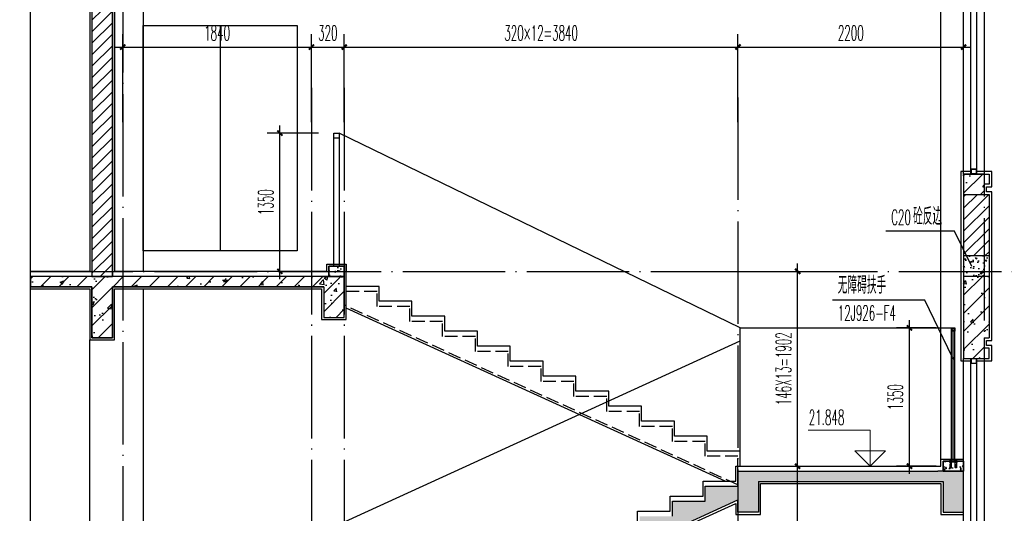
# Model space of a CAD drawing. Extents: x 1779708 to 7299578, y -1121471 to 88434.
# Tile 696 of 1056: x 6116647 to 6126249, y -954228 to -949410. Entities that reach past the tile are written whole.
import ezdxf

# ---------------------------------------------------------------- set-up
doc = ezdxf.new("R2010")
doc.units = 0
doc.header["$LTSCALE"] = 1000
doc.header["$MEASUREMENT"] = 0
doc.linetypes.add('DASH', pattern=[0.35, 0.25, -0.1])
doc.linetypes.add('DOTE', pattern=[2.42, 2, -0.2, 0.02, -0.2])
doc.layers.get('0').update_dxf_attribs({"linetype": 'CONTINUOUS'})
doc.layers.get('Defpoints').update_dxf_attribs({"linetype": 'CONTINUOUS'})
doc.layers.add('DIM_ELEV', color=3, linetype='CONTINUOUS', lineweight=13)
for name, color, linetype in [('DIM_IDEN', 3, 'CONTINUOUS'), ('DIM_LEAD', 3, 'CONTINUOUS'), ('DIM_SYMB', 3, 'CONTINUOUS'), ('DOTE', 1, 'DOTE'), ('LG', 32, 'CONTINUOUS'), ('PUB_DIM', 3, 'CONTINUOUS'), ('PUB_TEXT', 7, 'CONTINUOUS'), ('S_E_STAIR', 4, 'CONTINUOUS'), ('WALL', 255, 'CONTINUOUS'), ('WINDOW', 2, 'CONTINUOUS'), ('可见线', 6, 'CONTINUOUS'), ('填充细线', 8, 'CONTINUOUS'), ('栏杆', 6, 'CONTINUOUS'), ('粉刷线', 213, 'CONTINUOUS')]:
    doc.layers.add(name, color=color, linetype=linetype)
doc.styles.add('_TCH_DIM', font='SIMPLEX.shx', dxfattribs={"width": 0.7, "bigfont": 'GBCBIG.shx'})
doc.styles.add('_TCH_DIM_T3', font='SIMPLEX.shx', dxfattribs={"width": 0.494118, "bigfont": 'GBCBIG.shx'})
doc.dimstyles.new('_TCH_ARCH&&50', dxfattribs={"dimtxt": 148.75, "dimasz": 50, "dimexe": 125, "dimexo": 150, "dimgap": 63.125, "dimtad": 1, "dimdec": 0, "dimzin": 0, "dimdsep": 46, "dimtxsty": '_TCH_DIM_T3', "dimblk": 'ARCHTICK', "dimcen": 0.09, "dimdle": 75, "dimclrt": 7, "dimazin": 2, "dimtfac": 1, "dimtdec": 0, "dimtix": 1, "dimtmove": 2, "dimatfit": 3, "dimfxl": 250, "dimtolj": 1, "dimtzin": 0, "dimarcsym": 0})

# ---------------------------------------------------------------- blocks, each defined once
blk = doc.blocks.new('_ArchTick')
at = {"color": 0, "linetype": 'ByBlock', "const_width": 0.4}
blk.add_lwpolyline([(-0.5, -0.5), (0.5, 0.5)], dxfattribs=at)
blk = doc.blocks.new('*D2143')
at = {"layer": 'Defpoints', "color": 0, "transparency": 16777216}
for p in [(6125851.6, -949677), (6123651.6, -950559.8), (6125851.6, -950559.8)]:
    blk.add_point(p, dxfattribs=at)
at = {"layer": 'PUB_DIM', "color": 0, "lineweight": -2, "transparency": 16777216}
for p, q in [((6123651.6, -950409.8), (6123651.6, -949552)), ((6125851.6, -950409.8), (6125851.6, -949552)), ((6123576.6, -949677), (6125926.6, -949677))]:
    blk.add_line(p, q, dxfattribs=at)
at = {"layer": 'PUB_DIM', "color": 0, "lineweight": -2, "transparency": 16777216, "xscale": 50, "yscale": 50, "zscale": 50, "rotation": 180}
blk.add_blockref('_ArchTick', (6123651.6, -949677), dxfattribs=at)
at = {"layer": 'PUB_DIM', "color": 0, "lineweight": -2, "transparency": 16777216, "xscale": 50, "yscale": 50, "zscale": 50}
blk.add_blockref('_ArchTick', (6125851.6, -949677), dxfattribs=at)
at = {"layer": 'PUB_DIM', "color": 7, "transparency": 16777216, "insert": (6124751.6, -949539.5), "char_height": 148.75, "attachment_point": 5, "style": '_TCH_DIM_T3'}
blk.add_mtext('\\A1;2200', dxfattribs=at)
blk = doc.blocks.new('*D2144')
at = {"layer": 'Defpoints', "color": 0, "transparency": 16777216}
for p in [(6123651.6, -949677), (6119811.6, -950559.8), (6123651.6, -950559.8)]:
    blk.add_point(p, dxfattribs=at)
at = {"layer": 'PUB_DIM', "color": 0, "lineweight": -2, "transparency": 16777216}
for p, q in [((6119811.6, -950409.8), (6119811.6, -949552)), ((6123651.6, -950409.8), (6123651.6, -949552)), ((6119736.6, -949677), (6123726.6, -949677))]:
    blk.add_line(p, q, dxfattribs=at)
at = {"layer": 'PUB_DIM', "color": 0, "lineweight": -2, "transparency": 16777216, "xscale": 50, "yscale": 50, "zscale": 50, "rotation": 180}
blk.add_blockref('_ArchTick', (6119811.6, -949677), dxfattribs=at)
at = {"layer": 'PUB_DIM', "color": 0, "lineweight": -2, "transparency": 16777216, "xscale": 50, "yscale": 50, "zscale": 50}
blk.add_blockref('_ArchTick', (6123651.6, -949677), dxfattribs=at)
at = {"layer": 'PUB_DIM', "color": 7, "transparency": 16777216, "insert": (6121731.6, -949539.5), "char_height": 148.75, "attachment_point": 5, "style": '_TCH_DIM_T3'}
blk.add_mtext('\\A1;320×12=3840', dxfattribs=at)
blk = doc.blocks.new('*D2145')
at = {"layer": 'Defpoints', "color": 0, "transparency": 16777216}
for p in [(6119811.6, -949677), (6119491.6, -950559.8), (6119811.6, -950559.8)]:
    blk.add_point(p, dxfattribs=at)
at = {"layer": 'PUB_DIM', "color": 0, "lineweight": -2, "transparency": 16777216}
for p, q in [((6119491.6, -950409.8), (6119491.6, -949552)), ((6119811.6, -950409.8), (6119811.6, -949552)), ((6119416.6, -949677), (6119886.6, -949677))]:
    blk.add_line(p, q, dxfattribs=at)
at = {"layer": 'PUB_DIM', "color": 0, "lineweight": -2, "transparency": 16777216, "xscale": 50, "yscale": 50, "zscale": 50, "rotation": 180}
blk.add_blockref('_ArchTick', (6119491.6, -949677), dxfattribs=at)
at = {"layer": 'PUB_DIM', "color": 0, "lineweight": -2, "transparency": 16777216, "xscale": 50, "yscale": 50, "zscale": 50}
blk.add_blockref('_ArchTick', (6119811.6, -949677), dxfattribs=at)
at = {"layer": 'PUB_DIM', "color": 7, "transparency": 16777216, "insert": (6119651.6, -949539.5), "char_height": 148.75, "attachment_point": 5, "style": '_TCH_DIM_T3'}
blk.add_mtext('\\A1;320', dxfattribs=at)
blk = doc.blocks.new('*D2146')
at = {"layer": 'Defpoints', "color": 0, "transparency": 16777216}
for p in [(6119491.6, -949677), (6117651.6, -950559.8), (6119491.6, -950559.8)]:
    blk.add_point(p, dxfattribs=at)
at = {"layer": 'PUB_DIM', "color": 0, "lineweight": -2, "transparency": 16777216}
for p, q in [((6117651.6, -950409.8), (6117651.6, -949552)), ((6119491.6, -950409.8), (6119491.6, -949552)), ((6117576.6, -949677), (6119566.6, -949677))]:
    blk.add_line(p, q, dxfattribs=at)
at = {"layer": 'PUB_DIM', "color": 0, "lineweight": -2, "transparency": 16777216, "xscale": 50, "yscale": 50, "zscale": 50, "rotation": 180}
blk.add_blockref('_ArchTick', (6117651.6, -949677), dxfattribs=at)
at = {"layer": 'PUB_DIM', "color": 0, "lineweight": -2, "transparency": 16777216, "xscale": 50, "yscale": 50, "zscale": 50}
blk.add_blockref('_ArchTick', (6119491.6, -949677), dxfattribs=at)
at = {"layer": 'PUB_DIM', "color": 7, "transparency": 16777216, "insert": (6118571.6, -949539.5), "char_height": 148.75, "attachment_point": 5, "style": '_TCH_DIM_T3'}
blk.add_mtext('\\A1;1840', dxfattribs=at)
blk = doc.blocks.new('*D2252')
at = {"layer": 'Defpoints', "color": 0, "transparency": 16777216}
for p in [(6125323.8, -952418.1), (6125735.6, -952418.1), (6125735.6, -953768.1)]:
    blk.add_point(p, dxfattribs=at)
at = {"layer": 'PUB_DIM', "color": 0, "lineweight": -2, "transparency": 16777216}
for p, q in [((6125323.8, -953843.1), (6125323.8, -952343.1)), ((6125585.6, -952418.1), (6125198.8, -952418.1)), ((6125585.6, -953768.1), (6125198.8, -953768.1))]:
    blk.add_line(p, q, dxfattribs=at)
at = {"layer": 'PUB_DIM', "color": 0, "lineweight": -2, "transparency": 16777216, "xscale": 50, "yscale": 50, "zscale": 50}
for p, rotation in [((6125323.8, -952418.1), 90), ((6125323.8, -953768.1), 270)]:
    blk.add_blockref('_ArchTick', p, dxfattribs=dict(at, rotation=rotation))
at = {"layer": 'PUB_DIM', "color": 7, "transparency": 16777216, "insert": (6125186.3, -953093.1), "char_height": 148.75, "attachment_point": 5, "rotation": 90, "style": '_TCH_DIM_T3'}
blk.add_mtext('\\A1;1350', dxfattribs=at)
blk = doc.blocks.new('*D2508')
at = {"layer": 'Defpoints', "color": 0, "transparency": 16777216}
for p in [(6123651.6, -951866.3), (6124233.4, -951866.3), (6123651.6, -953768.1)]:
    blk.add_point(p, dxfattribs=at)
at = {"layer": 'PUB_DIM', "color": 0, "lineweight": -2, "transparency": 16777216}
for p, q in [((6124233.4, -953843.1), (6124233.4, -951791.3)), ((6123801.6, -951866.3), (6124358.4, -951866.3)), ((6123801.6, -953768.1), (6124358.4, -953768.1))]:
    blk.add_line(p, q, dxfattribs=at)
at = {"layer": 'PUB_DIM', "color": 0, "lineweight": -2, "transparency": 16777216, "xscale": 50, "yscale": 50, "zscale": 50}
for p, rotation in [((6124233.4, -951866.3), 90), ((6124233.4, -953768.1), 270)]:
    blk.add_blockref('_ArchTick', p, dxfattribs=dict(at, rotation=rotation))
at = {"layer": 'PUB_DIM', "color": 7, "transparency": 16777216, "insert": (6124095.9, -952817.2), "char_height": 148.75, "attachment_point": 5, "rotation": 90, "style": '_TCH_DIM_T3'}
blk.add_mtext('\\A1;146X13=1902', dxfattribs=at)
blk = doc.blocks.new('*D2509')
at = {"layer": 'Defpoints', "color": 0, "transparency": 16777216}
for p in [(6123651.6, -953768.1), (6124233.4, -953768.1), (6123651.6, -955816.3)]:
    blk.add_point(p, dxfattribs=at)
at = {"layer": 'PUB_DIM', "color": 0, "lineweight": -2, "transparency": 16777216}
for p, q in [((6124233.4, -955891.3), (6124233.4, -953693.1)), ((6123801.6, -953768.1), (6124358.4, -953768.1)), ((6123801.6, -955816.3), (6124358.4, -955816.3))]:
    blk.add_line(p, q, dxfattribs=at)
at = {"layer": 'PUB_DIM', "color": 0, "lineweight": -2, "transparency": 16777216, "xscale": 50, "yscale": 50, "zscale": 50}
for p, rotation in [((6124233.4, -953768.1), 90), ((6124233.4, -955816.3), 270)]:
    blk.add_blockref('_ArchTick', p, dxfattribs=dict(at, rotation=rotation))
at = {"layer": 'PUB_DIM', "color": 7, "transparency": 16777216, "insert": (6124095.9, -954792.2), "char_height": 148.75, "attachment_point": 5, "rotation": 90, "style": '_TCH_DIM_T3'}
blk.add_mtext('\\A1;146X14=2048', dxfattribs=at)
blk = doc.blocks.new('*D2526')
at = {"layer": 'Defpoints', "color": 0, "transparency": 16777216}
for p in [(6119183.9, -950516.3), (6119711.6, -950516.3), (6119711.6, -951866.3)]:
    blk.add_point(p, dxfattribs=at)
at = {"layer": 'PUB_DIM', "color": 0, "lineweight": -2, "transparency": 16777216}
for p, q in [((6119183.9, -951941.3), (6119183.9, -950441.3)), ((6119561.6, -950516.3), (6119058.9, -950516.3)), ((6119561.6, -951866.3), (6119058.9, -951866.3))]:
    blk.add_line(p, q, dxfattribs=at)
at = {"layer": 'PUB_DIM', "color": 0, "lineweight": -2, "transparency": 16777216, "xscale": 50, "yscale": 50, "zscale": 50}
for p, rotation in [((6119183.9, -950516.3), 90), ((6119183.9, -951866.3), 270)]:
    blk.add_blockref('_ArchTick', p, dxfattribs=dict(at, rotation=rotation))
at = {"layer": 'PUB_DIM', "color": 7, "transparency": 16777216, "insert": (6119046.4, -951191.3), "char_height": 148.75, "attachment_point": 5, "rotation": 90, "style": '_TCH_DIM_T3'}
blk.add_mtext('\\A1;1350', dxfattribs=at)

msp = doc.modelspace()

# ---------------------------------------------------------------- hatches: boundary and pattern name
at = {"layer": '填充细线'}
h = msp.add_hatch(dxfattribs=at)
h.set_pattern_fill('ANSI31', color=256, scale=50, style=0)
h.set_pattern_definition([(45, (754033.014, 172694.524), (-56.1266008, 56.1266008), [])])
h.paths.add_polyline_path([(6117551.6, -948216.3), (6117351.6, -948216.3), (6117351.6, -951916.3), (6117551.6, -951916.3)])
h = msp.add_hatch(dxfattribs=at)
h.set_pattern_fill('钢筋混凝土', color=256, scale=50, style=0)
h.set_pattern_definition([(45, (754033.01, 171675.97), (-88.3883476, 88.3883476), []), (50, (754033, 171675.97), (358.630091, -31.376067), [37.5, -412.5]), (355, (754033, 171675.97), (-69.375667, 376.096067), [30, -330]), (100.4514, (754062.9, 171673.35), (289.25469, 344.71977), [31.870095, -350.571056]), (46.1842, (754033, 171775.97), (533.620524, -82.759507), [56.25, -618.75]), (96.6356, (754077.5, 171769.07), (467.331353, 487.058935), [47.805144, -525.8565]), (351.1842, (754033, 171775.97), (467.33097, 487.0593), [45, -495]), (21, (754083, 171750.97), (298.453526, -201.309445), [37.5, -412.5]), (326, (754083, 171750.97), (121.657666, 362.575023), [30, -330]), (71.4514, (754107.9, 171734.2), (420.111314, 161.265248), [31.870095, -350.571056]), (37.5, (754033.01, 171675.97), (6.0799277, 166.446927), [0, -326, 0, -335, 0, -331.25]), (7.5, (754033.01, 171675.97), (131.534769, 197.205856), [0, -191, 0, -318.5, 0, -126.25]), (327.5, (753921.51, 171675.97), (266.911218, -11.277436), [0, -125, 0, -390, 0, -517.5]), (317.5, (753871.51, 171675.97), (291.593085, 50.052491), [0, -162.5, 0, -259, 0, -367.5])])
h.paths.add_polyline_path([(6125851.6, -950916.3), (6126101.6, -950916.3), (6126101.6, -951016.3), (6126051.6, -951016.3), (6126051.6, -951116.3), (6125851.6, -951116.3)])
h = msp.add_hatch(dxfattribs=at)
h.set_pattern_fill('ANSI31', color=256, scale=50, style=0)
h.set_pattern_definition([(45, (754033.014, 171675.97), (-56.1266008, 56.1266008), [])])
h.paths.add_polyline_path([(6125851.6, -951116.3), (6126101.6, -951116.3), (6126101.6, -951716.3), (6125851.6, -951716.3)])
h = msp.add_hatch(dxfattribs=at)
h.set_pattern_fill('混凝土', color=256, scale=20)
h.set_pattern_definition([(130, (6126051.62, -951916.29), (-143.45, -12.55), [15, -165]), (185, (6126051.62, -951916.29), (27.75, 150.44), [12, -132]), (79.55, (6126039.67, -951917.33), (-115.7, 137.89), [12.75, -140.23]), (133.816, (6126051.62, -951876.29), (-213.45, -33.1), [22.5, -247.5]), (83.36, (6126033.84, -951879.05), (-186.93, 194.82), [19.12, -210.34]), (188.82, (6126051.62, -951876.29), (-186.93, 194.82), [18, -198]), (159, (6126031.62, -951886.29), (-119.38, -80.524), [15, -165]), (214, (6126031.62, -951886.29), (-48.66, 145.03), [12, -132]), (108.55, (6126021.67, -951893), (-168.045, 64.51), [12.75, -140.23]), (142.5, (6126051.623, -951916.286), (-2.432, 66.579), [0, -130.4, 0, -134, 0, -132.5]), (172.5, (6126051.62, -951916.286), (-52.614, 78.882), [0, -76.4, 0, -127.4, 0, -50.5]), (212.5, (6126096.223, -951916.286), (-106.7645, -4.511), [0, -50, 0, -156, 0, -207]), (222.5, (6126116.22, -951916.29), (-116.637, 20.02), [0, -65, 0, -103.6, 0, -147])])
h.paths.add_polyline_path([(6125851.6, -951716.3), (6126101.6, -951716.3), (6126101.6, -951916.3), (6125851.6, -951916.3)])
h = msp.add_hatch(dxfattribs=at)
h.set_pattern_fill('混凝土', color=256, scale=20, style=0)
h.set_pattern_definition([(50, (668463.12, 172744.52), (143.4520365, -12.550427), [15, -165]), (355, (668463.12, 172744.52), (-27.7502667, 150.4384267), [12, -132]), (100.4514, (668475.07, 172743.48), (115.7018763, 137.8879084), [12.748038, -140.2284224]), (46.1842, (668463.12, 172784.52), (213.44821, -33.103803), [22.5, -247.5]), (96.6356, (668480.9, 172781.77), (186.932541, 194.823574), [19.122058, -210.3426]), (351.1842, (668463.12, 172784.52), (186.932389, 194.82372), [18, -198]), (21, (668483.12, 172774.52), (119.3814104, -80.5237781), [15, -165]), (326, (668483.12, 172774.52), (48.6630664, 145.030009), [12, -132]), (71.4514, (668493.07, 172767.81), (168.0445257, 64.5060993), [12.748038, -140.2284224]), (37.5, (668463.12, 172744.524), (2.43197106, 66.57877077), [0, -130.4, 0, -134, 0, -132.5]), (7.5, (668463.12, 172744.524), (52.6139075, 78.8823424), [0, -76.4, 0, -127.4, 0, -50.5]), (327.5, (668418.52, 172744.524), (106.76448723, -4.51097435), [0, -50, 0, -156, 0, -207]), (317.5, (668398.52, 172744.52), (116.6372339, 20.0209965), [0, -65, 0, -103.6, 0, -147])])
h.paths.add_polyline_path([(6119811.6, -951816.3), (6119661.6, -951816.3), (6119661.6, -951916.3), (6119811.6, -951916.3)])
h = msp.add_hatch(dxfattribs=at)
h.set_pattern_fill('钢筋混凝土', color=256, scale=50, style=0)
h.set_pattern_definition([(45, (754033.01, 172694.52), (-88.3883476, 88.3883476), []), (50, (754033, 172694.52), (358.630091, -31.376067), [37.5, -412.5]), (355, (754033, 172694.52), (-69.375667, 376.096067), [30, -330]), (100.4514, (754062.9, 172691.9), (289.25469, 344.71977), [31.870095, -350.571056]), (46.1842, (754033, 172794.52), (533.620524, -82.759507), [56.25, -618.75]), (96.6356, (754077.5, 172787.63), (467.331353, 487.058935), [47.805144, -525.8565]), (351.1842, (754033, 172794.5), (467.33097, 487.0593), [45, -495]), (21, (754083, 172769.52), (298.453526, -201.309445), [37.5, -412.5]), (326, (754083, 172769.52), (121.657666, 362.575023), [30, -330]), (71.4514, (754107.9, 172752.75), (420.111314, 161.265248), [31.870095, -350.571056]), (37.5, (754033.01, 172694.52), (6.0799277, 166.446927), [0, -326, 0, -335, 0, -331.25]), (7.5, (754033.01, 172694.52), (131.534769, 197.205856), [0, -191, 0, -318.5, 0, -126.25]), (327.5, (753921.51, 172694.52), (266.911218, -11.277436), [0, -125, 0, -390, 0, -517.5]), (317.5, (753871.51, 172694.52), (291.593085, 50.052491), [0, -162.5, 0, -259, 0, -367.5])])
h.paths.add_polyline_path([(6117551.6, -952016.3), (6119611.6, -952016.3), (6119611.6, -952316.3), (6119811.6, -952316.3), (6119811.6, -951916.3), (6119661.6, -951916.3), (6119611.6, -951916.3), (6116751.6, -951916.3), (6116751.6, -952016.3), (6117351.6, -952016.3), (6117351.6, -952516.3), (6117551.6, -952516.3)])
h = msp.add_hatch(dxfattribs=at)
h.set_pattern_fill('钢筋混凝土', color=256, scale=50)
h.set_pattern_definition([(45, (839754.87, 171725.97), (-88.3883476, 88.3883476), []), (50, (839754.87, 171725.97), (358.630091, -31.376067), [37.5, -412.5]), (355, (839754.87, 171725.97), (-69.375667, 376.096067), [30, -330]), (100.4514, (839784.76, 171723.35), (289.25469, 344.71977), [31.870095, -350.571056]), (46.1842, (839754.87, 171825.97), (533.620524, -82.759507), [56.25, -618.75]), (96.6356, (839799.34, 171819.07), (467.331353, 487.058935), [47.805144, -525.8565]), (351.1842, (839754.87, 171825.97), (467.33097, 487.0593), [45, -495]), (21, (839804.87, 171800.97), (298.453526, -201.309445), [37.5, -412.5]), (326, (839804.87, 171800.97), (121.657666, 362.575023), [30, -330]), (71.4514, (839829.74, 171784.2), (420.111314, 161.265248), [31.870095, -350.571056]), (37.5, (839754.87, 171725.97), (6.0799277, 166.446927), [0, -326, 0, -335, 0, -331.25]), (7.5, (839754.87, 171725.97), (131.534769, 197.205856), [0, -191, 0, -318.5, 0, -126.25]), (327.5, (839643.37, 171725.97), (266.911218, -11.277436), [0, -125, 0, -390, 0, -517.5]), (317.5, (839593.37, 171725.97), (291.593085, 50.052491), [0, -162.5, 0, -259, 0, -367.5])])
h.paths.add_polyline_path([(6126051.6, -951916.3), (6125851.6, -951916.3), (6125851.6, -952716.3), (6126051.6, -952716.3)])
h.paths.add_polyline_path([(6126101.6, -951916.3), (6126051.6, -951916.3), (6126051.6, -952516.3), (6126101.6, -952516.3)])
h.paths.add_polyline_path([(6126101.6, -952616.3), (6126051.6, -952616.3), (6126051.6, -952716.3), (6126101.6, -952716.3)])
h = msp.add_hatch(dxfattribs=at)
h.set_pattern_fill('混凝土', color=256, scale=20, style=0)
h.set_pattern_definition([(50, (839754.87, 172792.67), (143.4520365, -12.550427), [15, -165]), (355, (839754.87, 172792.67), (-27.7502667, 150.4384267), [12, -132]), (100.4514, (839766.83, 172791.63), (115.7018763, 137.8879084), [12.748038, -140.2284224]), (46.1842, (839754.87, 172832.67), (213.44821, -33.103803), [22.5, -247.5]), (96.6356, (839772.66, 172829.91), (186.932541, 194.823574), [19.122058, -210.3426]), (351.1842, (839754.87, 172832.67), (186.932389, 194.82372), [18, -198]), (21, (839774.87, 172822.67), (119.3814104, -80.5237781), [15, -165]), (326, (839774.87, 172822.67), (48.6630664, 145.030009), [12, -132]), (71.4514, (839784.82, 172815.96), (168.0445257, 64.5060993), [12.748038, -140.2284224]), (37.5, (839754.87, 172792.67), (2.43197106, 66.57877077), [0, -130.4, 0, -134, 0, -132.5]), (7.5, (839754.87, 172792.67), (52.6139075, 78.8823424), [0, -76.4, 0, -127.4, 0, -50.5]), (327.5, (839710.27, 172792.67), (106.76448723, -4.51097435), [0, -50, 0, -156, 0, -207]), (317.5, (839690.27, 172792.67), (116.6372339, 20.0209965), [0, -65, 0, -103.6, 0, -147])])
h.paths.add_polyline_path([(6125851.6, -953718.1), (6125651.6, -953718.1), (6125651.6, -953818.1), (6125851.6, -953818.1)])
h = msp.add_hatch(dxfattribs=at)
h.set_pattern_fill('钢筋混凝土', color=256, scale=50, style=0)
h.set_pattern_definition([(45, (0, 0), (-88.3883476, 88.3883476), []), (50, (0, 0), (358.630091, -31.376067), [37.5, -412.5]), (355, (0, 0), (-69.375667, 376.096067), [30, -330]), (100.4514, (29.9, -2.6), (289.25469, 344.719771), [31.870095, -350.571056]), (46.1842, (0, 100), (533.620524, -82.759507), [56.25, -618.75]), (96.6356, (44.47, 93.1), (467.331353, 487.058935), [47.805144, -525.8565]), (351.1842, (0, 100), (467.330973, 487.0593), [45, -495]), (21, (50, 75), (298.453526, -201.309445), [37.5, -412.5]), (326, (50, 75), (121.657666, 362.575023), [30, -330]), (71.4514, (74.87, 58.22), (420.111314, 161.265248), [31.870095, -350.571056]), (37.5, (0, 0), (6.0799277, 166.446927), [0, -326, 0, -335, 0, -331.25]), (7.5, (0, 0), (131.5347687, 197.205856), [0, -191, 0, -318.5, 0, -126.25]), (327.5, (-111.5, 0), (266.911218, -11.277436), [0, -125, 0, -390, 0, -517.5]), (317.5, (-161.5, 0), (291.593085, 50.052491), [0, -162.5, 0, -259, 0, -367.5])])
h.paths.add_polyline_path([(6117351.6, -955916.3), (6116751.6, -955916.3), (6116751.6, -956016.3), (6117351.6, -956016.3)])
h.paths.add_polyline_path([(6117351.6, -955866.3), (6117351.6, -956466.3), (6117551.6, -956466.3), (6117551.6, -955966.3), (6119291.6, -955966.3), (6119291.6, -956266.3), (6119491.6, -956266.3), (6119491.6, -955998.2), (6123651.6, -954096.4), (6123651.6, -954218.1), (6123851.6, -954218.1), (6123851.6, -953918.1), (6125651.6, -953918.1), (6125651.6, -954218.1), (6125851.6, -954218.1), (6125851.6, -953818.1), (6123651.6, -953818.1), (6123651.6, -953964.4), (6123331.6, -953964.4), (6123331.6, -954110.7), (6123011.6, -954110.7), (6123011.6, -954257), (6122691.6, -954257), (6122691.6, -954403.3), (6122371.6, -954403.3), (6122371.6, -954549.6), (6122051.6, -954549.6), (6122051.6, -954695.9), (6121731.6, -954695.9), (6121731.6, -954842.2), (6121411.6, -954842.2), (6121411.6, -954988.5), (6121091.6, -954988.5), (6121091.6, -955134.8), (6120771.6, -955134.8), (6120771.6, -955281.1), (6120451.6, -955281.1), (6120451.6, -955427.4), (6120131.6, -955427.4), (6120131.6, -955573.7), (6119811.6, -955573.7), (6119811.6, -955720), (6119491.6, -955720), (6119491.6, -955866.3)])

# ---------------------------------------------------------------- linework, layer by layer
at = {"layer": 'DIM_ELEV'}
for p, q in [((6124939.9, -953418.1), (6124336.1, -953418.1)), ((6124939.9, -953768.1), (6124939.9, -953418.1)), ((6124939.9, -953768.1), (6124789.9, -953618.1)), ((6125089.9, -953618.1), (6124789.9, -953618.1)), ((6124939.9, -953768.1), (6125089.9, -953618.1))]:
    msp.add_line(p, q, dxfattribs=at)
at = {"layer": 'DIM_IDEN'}
for p, q in [((6125475.4, -952148.2), (6124574.8, -952148.2)), ((6125742.4, -952707.2), (6125475.4, -952148.2))]:
    msp.add_line(p, q, dxfattribs=at)
msp.add_circle((6125746.3, -952715.4), 9.1, dxfattribs=at)
at = {"layer": 'DIM_LEAD'}
for p, q in [((6125762.5, -951474.9), (6125093.4, -951474.9)), ((6125932.6, -951820.3), (6125762.5, -951474.9)), ((6125932.6, -951820.3), (6125762.5, -951474.9))]:
    msp.add_line(p, q, dxfattribs=at)
at = {"layer": 'DIM_SYMB'}
msp.add_lwpolyline([(6116751.6, -968166.3), (6116751.6, -957872.5), (6116646.6, -957834.3), (6116856.6, -957797.3), (6116751.6, -957760), (6116751.6, -947466.3)], dxfattribs=at)
at = {"layer": 'DOTE', "ltscale": 0.5}
for p, q in [((6117651.6, -947716.3), (6117651.6, -968346.9)), ((6126051.6, -947716.3), (6126051.6, -968346.9)), ((6119491.6, -950076.6), (6119491.6, -963616.3)), ((6119811.6, -950076.6), (6119811.6, -959716.3)), ((6123651.6, -950169.6), (6123651.6, -969028.7))]:
    msp.add_line(p, q, dxfattribs=at)
msp.add_lwpolyline([(6116751.6, -951866.3), (6126951.6, -951866.3)], dxfattribs=at)
at = {"layer": 'LG'}
for p, q in [((6125735.6, -953718.1), (6125735.6, -952450.1)), ((6125741.6, -953718.1), (6125741.6, -952450.1)), ((6125761.6, -953718.1), (6125761.6, -952450.1)), ((6125767.6, -953718.1), (6125767.6, -952450.1)), ((6125717.4, -953716.3), (6125735.6, -953716.3)), ((6125717.4, -953718.1), (6125717.4, -953716.3)), ((6125735.6, -953718.1), (6125717.4, -953718.1)), ((6125719.3, -953708.7), (6125719.3, -953713)), ((6125719.3, -953714.5), (6125719.3, -953716.3)), ((6125733.8, -953714.5), (6125719.3, -953714.5)), ((6125731.6, -953707.2), (6125721.4, -953707.2)), ((6125731.6, -953714.5), (6125721.4, -953714.5)), ((6125722, -953704.5), (6125722.9, -953703.6)), ((6125722, -953704.5), (6125731.1, -953704.5)), ((6125722, -953707.2), (6125722, -953704.5)), ((6125722, -953729), (6125722, -953718.1)), ((6125722.9, -953703.6), (6125730.2, -953703.6)), ((6125722.9, -953713), (6125722.9, -953708.7)), ((6125730, -953713), (6125730, -953708.7)), ((6125730.2, -953703.6), (6125731.1, -953704.5)), ((6125731.1, -953704.5), (6125731.1, -953707.2)), ((6125731.1, -953729), (6125731.1, -953718.1)), ((6125733.8, -953713), (6125733.8, -953708.7)), ((6125733.8, -953716.3), (6125733.8, -953714.5)), ((6125735.6, -953716.3), (6125735.6, -953718.1)), ((6125781.3, -953704.5), (6125772.2, -953704.5)), ((6125772.2, -953729), (6125772.2, -953718.1)), ((6125773.3, -953713), (6125773.3, -953708.7)), ((6125780.3, -953713), (6125780.3, -953708.7)), ((6125781.3, -953729), (6125781.3, -953718.1)), ((6125720.2, -953769.9), (6125719.6, -953779)), ((6125719.6, -953779), (6125722, -953779)), ((6125720.2, -953729), (6125720.2, -953769.9)), ((6125732.9, -953729), (6125720.2, -953729)), ((6125722, -953779), (6125721.1, -953783.6)), ((6125721.1, -953783.6), (6125732, -953783.6)), ((6125722, -953747.2), (6125723.8, -953747.2)), ((6125722, -953779), (6125722, -953747.2)), ((6125723.8, -953747.2), (6125723.8, -953779)), ((6125723.8, -953779), (6125729.3, -953779)), ((6125729.3, -953779), (6125729.3, -953747.2)), ((6125729.3, -953747.2), (6125731.1, -953747.2)), ((6125731.1, -953747.2), (6125731.1, -953779)), ((6125732, -953783.6), (6125731.1, -953779)), ((6125731.1, -953779), (6125733.5, -953779)), ((6125732.9, -953769.9), (6125732.9, -953729)), ((6125733.5, -953779), (6125732.9, -953769.9))]:
    msp.add_line(p, q, dxfattribs=at)
for points in [[(6125735.6, -952418.1), (6125767.6, -952418.1), (6125767.6, -952450.1), (6125735.6, -952450.1)], [(6125740.6, -952423.1), (6125762.6, -952423.1), (6125762.6, -952445.1), (6125740.6, -952445.1)], [(6125711.6, -953724.1), (6125791.6, -953724.1), (6125791.6, -953718.1), (6125711.6, -953718.1)], [(6125767.6, -953718.1), (6125785.8, -953718.1), (6125785.8, -953716.3), (6125767.6, -953716.3)], [(6125774, -953779), (6125774, -953747.2), (6125772.2, -953747.2), (6125772.2, -953779), (6125769.7, -953779), (6125770.4, -953769.9), (6125770.4, -953729), (6125783.1, -953729), (6125783.1, -953769.9), (6125783.7, -953779), (6125781.3, -953779), (6125781.3, -953747.2), (6125779.4, -953747.2), (6125779.4, -953779)]]:
    msp.add_lwpolyline(points, close=True, dxfattribs=at)
msp.add_lwpolyline([(6125772.5, -953713.8, -0.152179), (6125770.2, -953713.8, -0.414214), (6125769.4, -953713), (6125769.4, -953708.7, -0.414214), (6125770.2, -953708, -0.152179), (6125772.5, -953708, -0.414214), (6125773.3, -953708.7, -0.414214), (6125774, -953708, -0.106972), (6125779.6, -953708, -0.414214), (6125780.3, -953708.7, -0.414214), (6125781.1, -953708, -0.163695), (6125783.3, -953708, -0.414214), (6125784, -953708.7), (6125784, -953713, -0.414214), (6125783.3, -953713.8, -0.163695), (6125781.1, -953713.8, -0.414214), (6125780.3, -953713, -0.414214), (6125779.6, -953713.8, -0.106972), (6125774, -953713.8, -0.414214), (6125773.3, -953713, -0.414214)], format="xyb", close=True, dxfattribs=at)
for points in [[(6125769.4, -953716.3), (6125769.4, -953714.5), (6125784, -953714.5), (6125784, -953716.3)], [(6125781.3, -953707.2), (6125781.3, -953704.5), (6125780.3, -953703.6), (6125773.1, -953703.6), (6125772.2, -953704.5), (6125772.2, -953707.2)], [(6125781.3, -953779), (6125782.2, -953783.6), (6125771.3, -953783.6), (6125772.2, -953779)]]:
    msp.add_lwpolyline(points, dxfattribs=at)
for points in [[(6125771, -953707.8, 0.133077), (6125771.6, -953707.2), (6125781.8, -953707.2, 0.130908), (6125782.4, -953707.8)], [(6125771, -953713.9, -0.133077), (6125771.6, -953714.5), (6125781.8, -953714.5, -0.130908), (6125782.4, -953713.9)]]:
    msp.add_lwpolyline(points, format="xyb", dxfattribs=at)
at = {"layer": 'LG', "extrusion": (0, 0, -1)}
for centre, major_axis, start_param, end_param in [((6125720, -953708.7), (-0.514, 0.514), 5.497787, 7.068583), ((6125720, -953713), (0.514, 0.514), 2.356194, 3.926991), ((6125721.1, -953711.2), (-2.42, 2.42), 0.460887, 1.10991), ((6125721.1, -953710.5), (-2.42, 2.42), 3.602479, 4.251502), ((6125720.1, -953706.3), (-1.17, 1.17), 2.950906, 3.471579), ((6125720.1, -953715.4), (1.17, 1.17), -0.329986, 0.190687), ((6125722.2, -953708.7), (0.514, 0.514), -0.785398, 0.785398), ((6125722.2, -953713), (-0.514, 0.514), 2.356194, 3.926991), ((6125723.6, -953708.7), (-0.514, 0.514), 5.497787, 7.068583), ((6125723.6, -953713), (0.514, 0.514), 2.356194, 3.926991), ((6125726.4, -953721), (9.42, 9.42), -0.998532, -0.572265), ((6125726.4, -953700.7), (9.42, 9.42), 2.143061, 2.569328), ((6125729.3, -953708.7), (0.514, 0.514), -0.785398, 0.785398), ((6125729.3, -953713), (-0.514, 0.514), 2.356194, 3.926991), ((6125730.7, -953708.7), (-0.514, 0.514), 5.497787, 7.068583), ((6125730.7, -953713), (0.514, 0.514), 2.356194, 3.926991), ((6125731.9, -953711.7), (-2.81, 2.81), 0.483357, 1.08744), ((6125731.9, -953710), (-2.81, 2.81), 3.624949, 4.229032), ((6125733, -953706.3), (1.17, 1.17), 2.80308, 3.332279), ((6125733, -953715.4), (-1.17, 1.17), 6.092499, 6.621698), ((6125733.1, -953708.7), (0.514, 0.514), -0.785398, 0.785398), ((6125733.1, -953713), (-0.514, 0.514), 2.356194, 3.926991)]:
    msp.add_ellipse(centre, major_axis=major_axis, ratio=1, start_param=start_param, end_param=end_param, dxfattribs=at)
at = {"layer": 'S_E_STAIR', "linetype": 'DASH', "ltscale": 0.5}
msp.add_line((6123651.6, -953950.1), (6119811.6, -952194.5), dxfattribs=at)
at = {"layer": 'S_E_STAIR', "ltscale": 0.5}
msp.add_line((6123525.5, -953914.4), (6119831.6, -952225.7), dxfattribs=at)
msp.add_lwpolyline([(6123671.6, -953768.1), (6123671.6, -953621.8), (6123351.6, -953621.8), (6123351.6, -953475.5), (6123031.6, -953475.5), (6123031.6, -953329.2), (6122711.6, -953329.2), (6122711.6, -953183), (6122391.6, -953183), (6122391.6, -953036.7), (6122071.6, -953036.7), (6122071.6, -952890.4), (6121751.6, -952890.4), (6121751.6, -952744.1), (6121431.6, -952744.1), (6121431.6, -952597.8), (6121111.6, -952597.8), (6121111.6, -952451.5), (6120791.6, -952451.5), (6120791.6, -952305.2), (6120471.6, -952305.2), (6120471.6, -952158.9), (6120151.6, -952158.9), (6120151.6, -952012.6), (6119831.6, -952012.6), (6119831.6, -951866.3)], dxfattribs=at)
at = {"layer": 'S_E_STAIR', "linetype": 'DASH', "ltscale": 0.5}
msp.add_lwpolyline([(6123651.6, -953818.1), (6123651.6, -953671.8), (6123331.6, -953671.8), (6123331.6, -953525.5), (6123011.6, -953525.5), (6123011.6, -953379.2), (6122691.6, -953379.2), (6122691.6, -953233), (6122371.6, -953233), (6122371.6, -953086.7), (6122051.6, -953086.7), (6122051.6, -952940.4), (6121731.6, -952940.4), (6121731.6, -952794.1), (6121411.6, -952794.1), (6121411.6, -952647.8), (6121091.6, -952647.8), (6121091.6, -952501.5), (6120771.6, -952501.5), (6120771.6, -952355.2), (6120451.6, -952355.2), (6120451.6, -952208.9), (6120131.6, -952208.9), (6120131.6, -952062.6), (6119811.6, -952062.6), (6119811.6, -951916.3)], dxfattribs=at)
at = {"layer": 'WALL'}
for p, q in [((6117351.6, -947116.3), (6117351.6, -951916.3)), ((6117551.6, -947816.3), (6117551.6, -951916.3)), ((6125851.6, -950916.3), (6126101.6, -950916.3)), ((6125851.6, -950916.3), (6125851.6, -952716.3)), ((6126101.6, -950916.3), (6126101.6, -951016.3)), ((6126101.6, -951016.3), (6126051.6, -951016.3)), ((6126051.6, -951016.3), (6126051.6, -951116.3)), ((6125851.6, -951116.3), (6126101.6, -951116.3)), ((6126101.6, -951116.3), (6126101.6, -952516.3)), ((6126101.6, -951716.3), (6125851.6, -951716.3)), ((6126101.6, -951916.3), (6125851.6, -951916.3)), ((6126051.6, -952516.3), (6126101.6, -952516.3)), ((6126051.6, -952516.3), (6126051.6, -952616.3)), ((6126101.6, -952616.3), (6126051.6, -952616.3)), ((6126101.6, -952716.3), (6126101.6, -952616.3)), ((6125851.6, -952716.3), (6126101.6, -952716.3)), ((6119491.6, -955998.2), (6123651.6, -954096.4))]:
    msp.add_line(p, q, dxfattribs=at)
msp.add_lwpolyline([(6119661.6, -951816.3), (6119811.6, -951816.3), (6119811.6, -951916.3), (6119661.6, -951916.3)], close=True, dxfattribs=at)
for points in [[(6119811.6, -951916.3), (6116751.6, -951916.3)], [(6119611.6, -952016.3), (6119611.6, -952316.3), (6119811.6, -952316.3), (6119811.6, -951916.3), (6119611.6, -951916.3)], [(6117351.6, -952016.3), (6116751.6, -952016.3)], [(6117551.6, -952016.3), (6117551.6, -952516.3), (6117351.6, -952516.3), (6117351.6, -952016.3)], [(6119611.6, -952016.3), (6117551.6, -952016.3)], [(6125651.6, -953818.1), (6125651.6, -953718.1), (6125851.6, -953718.1), (6125851.6, -953818.1)], [(6123011.6, -954257), (6123011.6, -954110.7), (6123331.6, -954110.7), (6123331.6, -953964.4), (6123651.6, -953964.4), (6123651.6, -953818.1)], [(6123651.6, -953818.1), (6125601.6, -953818.1)], [(6125651.6, -953918.1), (6125651.6, -954218.1), (6125851.6, -954218.1), (6125851.6, -953818.1), (6125601.6, -953818.1)], [(6123851.6, -953918.1), (6123851.6, -954218.1), (6123651.6, -954218.1), (6123651.6, -954096.4)], [(6123851.6, -953918.1), (6125651.6, -953918.1)]]:
    msp.add_lwpolyline(points, dxfattribs=at)
at = {"layer": 'WINDOW'}
for p, q in [((6125921.6, -950916.3), (6125921.6, -948816.3)), ((6125981.6, -950916.3), (6125981.6, -948816.3)), ((6118601.6, -949466.3), (6118601.6, -951666.3)), ((6125921.6, -954866.3), (6125921.6, -952716.3)), ((6125981.6, -954866.3), (6125981.6, -952716.3))]:
    msp.add_line(p, q, dxfattribs=at)
for points in [[(6125851.6, -948816.3), (6126051.6, -948816.3), (6126051.6, -950916.3), (6125851.6, -950916.3)], [(6117851.6, -949466.3), (6119351.6, -949466.3), (6119351.6, -951666.3), (6117851.6, -951666.3)], [(6125926.6, -950916.3), (6125926.6, -950866.3), (6125976.6, -950866.3), (6125976.6, -950916.3)], [(6125928.6, -950914.3), (6125928.6, -950868.3), (6125974.6, -950868.3), (6125974.6, -950914.3)], [(6125851.6, -952716.3), (6126051.6, -952716.3), (6126051.6, -954866.3), (6125851.6, -954866.3)], [(6125926.6, -952766.3), (6125926.6, -952716.3), (6125976.6, -952716.3), (6125976.6, -952766.3)], [(6125928.6, -952764.3), (6125928.6, -952718.3), (6125974.6, -952718.3), (6125974.6, -952764.3)]]:
    msp.add_lwpolyline(points, close=True, dxfattribs=at)
at = {"layer": '可见线'}
for p, q in [((6117851.6, -947836.3), (6117851.6, -951866.3)), ((6125631.6, -953768.1), (6125631.6, -947836.3)), ((6117851.6, -952036.3), (6117851.6, -955816.3)), ((6123671.6, -952418.1), (6125735.6, -952418.1)), ((6117331.6, -955816.3), (6117331.6, -952536.3))]:
    msp.add_line(p, q, dxfattribs=at)
at = {"layer": '填充细线'}
for points in [[(6117551.6, -948216.3), (6117351.6, -948216.3), (6117351.6, -951916.3), (6117551.6, -951916.3)], [(6119811.6, -951816.3), (6119661.6, -951816.3), (6119661.6, -951916.3), (6119811.6, -951916.3)], [(6117551.6, -952016.3), (6119611.6, -952016.3), (6119611.6, -952316.3), (6119811.6, -952316.3), (6119811.6, -951916.3), (6119661.6, -951916.3), (6119611.6, -951916.3), (6116751.6, -951916.3), (6116751.6, -952016.3), (6117351.6, -952016.3), (6117351.6, -952516.3), (6117551.6, -952516.3)], [(6125851.6, -953718.1), (6125651.6, -953718.1), (6125651.6, -953818.1), (6125851.6, -953818.1)]]:
    msp.add_lwpolyline(points, close=True, dxfattribs=at)
at = {"layer": '栏杆'}
for p, q in [((6123671.6, -952418.1), (6119761.6, -950516.3)), ((6123671.6, -953621.8), (6123671.6, -952418.1)), ((6119471.6, -954466.3), (6123671.6, -952546.1))]:
    msp.add_line(p, q, dxfattribs=at)
for points in [[(6119711.6, -950516.3), (6119761.6, -950516.3), (6119761.6, -951816.3), (6119711.6, -951816.3)], [(6119711.6, -950516.3), (6119761.6, -950516.3), (6119761.6, -950566.3), (6119711.6, -950566.3)]]:
    msp.add_lwpolyline(points, close=True, dxfattribs=at)
at = {"layer": '粉刷线'}
for points in [[(6117571.6, -947716.3), (6117571.6, -947096.3), (6117331.6, -947076.3), (6117331.6, -951866.3)], [(6125921.6, -948836.3), (6125831.6, -948836.3), (6125831.6, -947836.3), (6117571.6, -947836.3), (6117571.6, -951866.3)], [(6125926.6, -950891.3), (6125826.6, -950891.3), (6125826.6, -952741.3)], [(6125981.6, -952741.3), (6126126.6, -952741.3), (6126126.6, -952591.3), (6126076.6, -952591.3), (6126076.6, -952541.3), (6126126.6, -952541.3), (6126126.6, -951091.3), (6126076.6, -951091.3), (6126076.6, -951041.3), (6126126.6, -951041.3), (6126126.6, -950891.3), (6125976.6, -950891.3)], [(6116751.6, -952036.3), (6117331.6, -952036.3), (6117331.6, -952536.3), (6117571.6, -952536.3), (6117571.6, -952036.3), (6119591.6, -952036.3), (6119591.6, -952336.3), (6119831.6, -952336.3), (6119831.6, -951796.3)], [(6119641.6, -951866.3), (6119641.6, -951796.3), (6119831.6, -951796.3), (6119831.6, -951866.3)], [(6117331.6, -951866.3), (6116751.6, -951866.3)], [(6119641.6, -951866.3), (6117571.6, -951866.3)], [(6125826.6, -952741.3), (6125921.6, -952741.3)], [(6125631.6, -953768.1), (6125631.6, -953698.1), (6125851.6, -953698.1)], [(6122671.6, -954353.3), (6122671.6, -954207), (6122991.6, -954207), (6122991.6, -954060.7), (6123311.6, -954060.7), (6123311.6, -953914.4), (6123631.6, -953914.4), (6123631.6, -953768.1)], [(6123631.6, -953768.1), (6125631.6, -953768.1)], [(6116751.6, -956036.3), (6117331.6, -956036.3), (6117331.6, -956486.3), (6117571.6, -956486.3), (6117571.6, -955986.3), (6119271.6, -955986.3), (6119271.6, -956286.3), (6119511.6, -956286.3), (6119511.6, -956011), (6123631.6, -954132.1), (6123631.6, -954238.1), (6123871.6, -954238.1), (6123871.6, -953938.1), (6125631.6, -953938.1), (6125631.6, -954238.1), (6125851.6, -954238.1)]]:
    msp.add_lwpolyline(points, dxfattribs=at)

# ---------------------------------------------------------------- texts
at = {"layer": 'PUB_TEXT', "color": 7, "style": '_TCH_DIM'}
for s, height, width, p in [('砼反边', 168.79, 0.7, (6125359.4, -951413.1)), ('C20', 148.75, 0.494118, (6125145.9, -951413.1)), ('21.848', 148.75, 0.494118, (6124342.4, -953365.6))]:
    msp.add_text(s, height=height, dxfattribs=dict(at, width=width)).set_placement(p)
at = {"layer": 'PUB_TEXT', "style": '_TCH_DIM'}
for s, height, width, p in [('无障碍扶手', 168.79, 0.7, (6124624.9, -952085.1)), ('12J926-F4', 148.75, 0.494118, (6124624.9, -952347))]:
    msp.add_text(s, height=height, dxfattribs=dict(at, width=width)).set_placement(p)

# ---------------------------------------------------------------- dimensions: what is measured, and where the dimension line sits
at = {"layer": 'PUB_DIM'}
for p1, p2, distance, picture, middle in [((6117651.6, -950559.8), (6119491.6, -950559.8), 882.8, '*D2146', (6118571.6, -949539.5)), ((6119491.6, -950559.8), (6119811.6, -950559.8), 882.8, '*D2145', (6119651.6, -949539.5)), ((6123651.6, -950559.8), (6125851.6, -950559.8), 882.8, '*D2143', (6124751.6, -949539.5)), ((6119711.6, -951866.3), (6119711.6, -950516.3), 527.8, '*D2526', (6119046.4, -951191.3)), ((6125735.6, -953768.1), (6125735.6, -952418.1), 411.9, '*D2252', (6125186.3, -953093.1))]:
    dim = msp.add_aligned_dim(p1=p1, p2=p2, distance=distance, dimstyle='_TCH_ARCH&&50', dxfattribs=at)
    dim.commit()
    dim.dimension.update_dxf_attribs({"geometry": picture, "text_midpoint": middle})
for p1, p2, distance, text, picture, middle in [((6119811.6, -950559.8), (6123651.6, -950559.8), 882.8, '320×12=3840', '*D2144', (6121731.6, -949539.5)), ((6123651.6, -953768.1), (6123651.6, -951866.3), -581.8, '146X13=1902', '*D2508', (6124095.9, -952817.2)), ((6123651.6, -955816.3), (6123651.6, -953768.1), -581.8, '146X14=2048', '*D2509', (6124095.9, -954792.2))]:
    dim = msp.add_aligned_dim(p1=p1, p2=p2, distance=distance, text=text, dimstyle='_TCH_ARCH&&50', dxfattribs=at)
    dim.commit()
    dim.dimension.update_dxf_attribs({"geometry": picture, "text_midpoint": middle})

doc.saveas('drawing.dxf')
